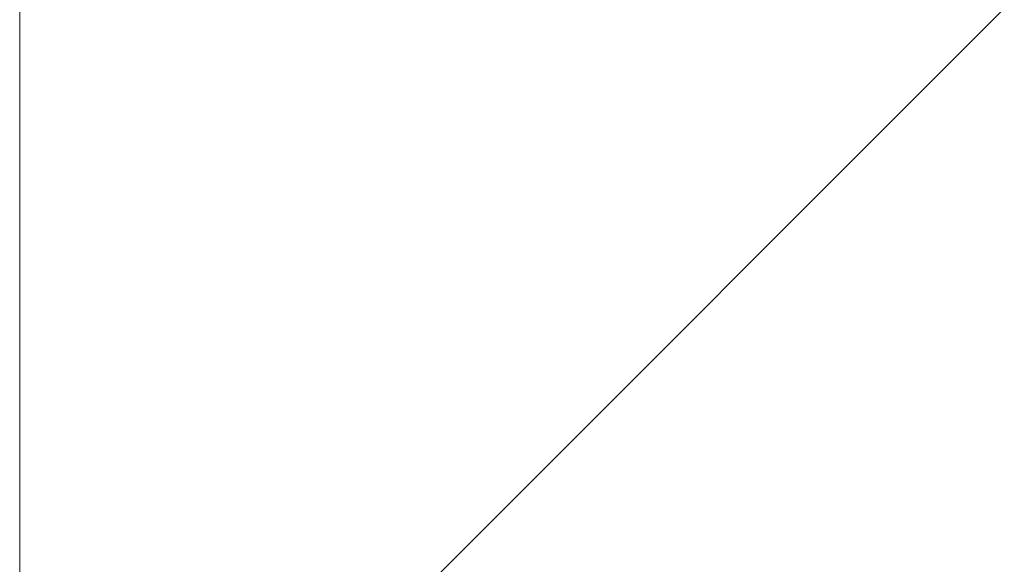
# Model space of a CAD drawing. Extents: x -620 to 300, y 62 to 1107.
# Tile 263 of 290: x 192.665 to 193.833, y 921.849 to 922.495. Entities that reach past the tile are written whole.
import ezdxf
from ezdxf.lldxf.tags import DXFTag

# ---------------------------------------------------------------- set-up
doc = ezdxf.new("R2010")
doc.units = 0
doc.layers.get('0').update_dxf_attribs({"lineweight": 35})
doc.layers.add('E_Detail_Linie_Text_Bem', color=7, linetype='Continuous', lineweight=13)
doc.layers.add('E_Detail_Wandschraffur', color=7, linetype='Continuous', lineweight=5, true_color=0xc0c0c0)
tags = doc.linetypes.add('fein_strichliert', pattern=[4, 1, -2, 1]).pattern_tags.tags
tags[8:9] = [DXFTag(74, 4), DXFTag(75, 0), DXFTag(340, '0'), DXFTag(46, 0.0), DXFTag(50, 0.0), DXFTag(44, 0.0), DXFTag(45, 0.0)]
tags[6:7] = [DXFTag(74, 4), DXFTag(75, 0), DXFTag(340, '0'), DXFTag(46, 0.0), DXFTag(50, 0.0), DXFTag(44, 0.0), DXFTag(45, 0.0)]
tags[4:5] = [DXFTag(74, 4), DXFTag(75, 0), DXFTag(340, '0'), DXFTag(46, 0.0), DXFTag(50, 0.0), DXFTag(44, 0.0), DXFTag(45, 0.0)]

# ---------------------------------------------------------------- blocks, each defined once
blk = doc.blocks.new('Referenz-A06G9GDJ8I')
at = {"layer": 'E_Detail_Linie_Text_Bem', "linetype": 'Continuous', "ltscale": 0.13}
blk.add_line((192.6646, 910.8438), (192.6646, 922.6438), dxfattribs=at)
at = {"layer": 'E_Detail_Wandschraffur', "linetype": 'fein_strichliert', "ltscale": 0.13}
blk.add_line((193.0957, 921.7711), (193.9684, 922.6438), dxfattribs=at)

msp = doc.modelspace()

# ---------------------------------------------------------------- block references
at = {"color": 8, "lineweight": 25, "ltscale": 0.25, "true_color": 0x808080}
msp.add_blockref('Referenz-A06G9GDJ8I', (0, 0), dxfattribs=at)

doc.saveas('drawing.dxf')
